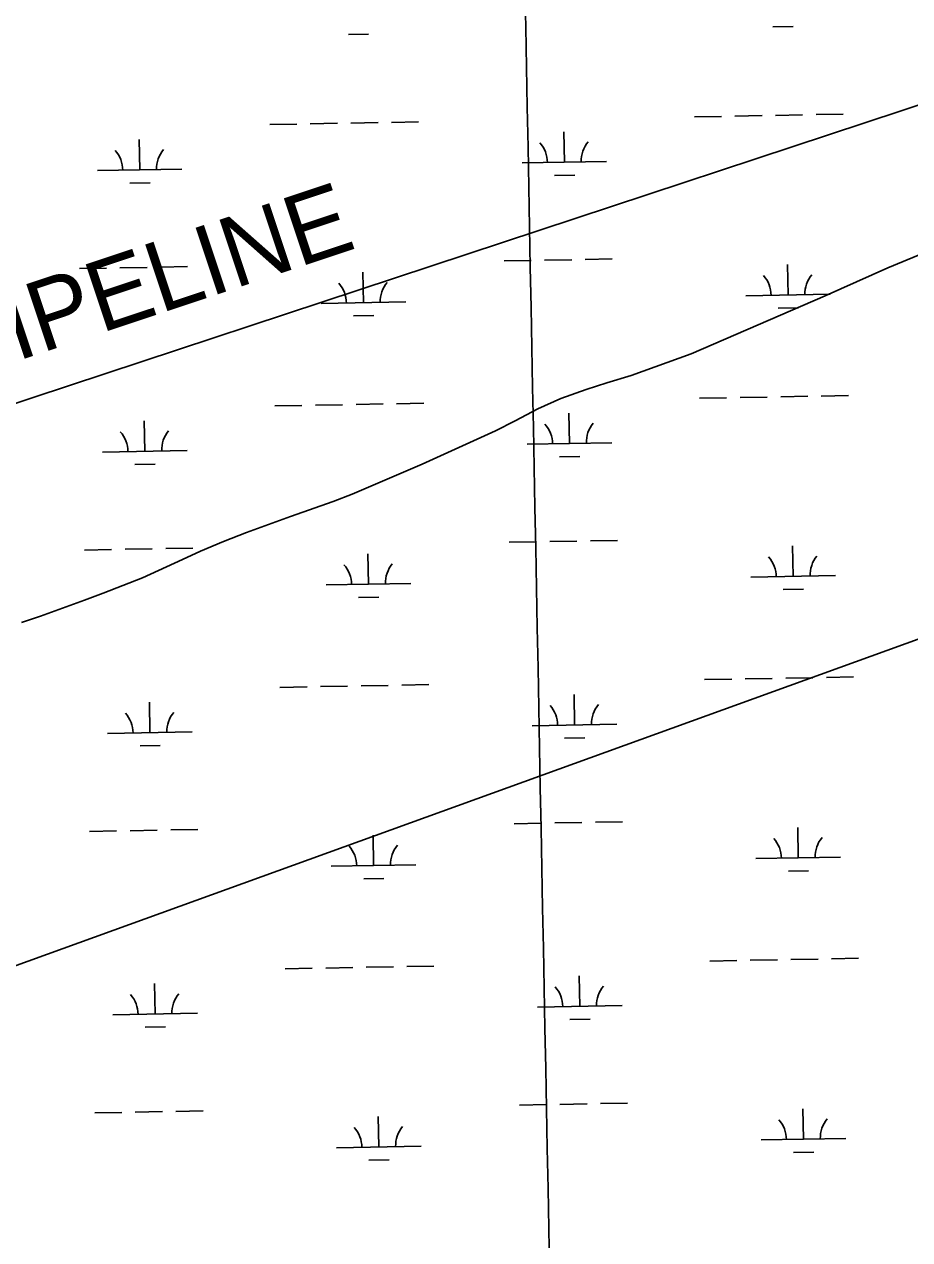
# Model space of a CAD drawing. Extents: x 3957609 to 3995875, y 234277 to 260273.
# Drawn here: x 3982311 to 3983358, y 251639 to 253075 of the extents above; entities that cross this region are included whole.
import ezdxf

# ---------------------------------------------------------------- set-up
doc = ezdxf.new("R2010")
doc.units = 0
for name, color, linetype in [('V-GRID-MAJR', 7, 'Continuous'), ('V-TOPO-SHOR', 7, 'Continuous'), ('V-UTIL-IDEN', 7, 'Continuous'), ('V-UTIL-LINE', 7, 'Continuous'), ('V-WETL-SWMP', 7, 'Continuous')]:
    doc.layers.add(name, color=color, linetype=linetype)

msp = doc.modelspace()

# ---------------------------------------------------------------- linework, layer by layer
at = {"layer": 'V-GRID-MAJR'}
msp.add_spline([(3983152.998, 240103.582), (3983094.879, 243130.385), (3982978.522, 249190.173), (3982862.165, 255249.95), (3982803.928, 258282.928)], degree=3, dxfattribs=at)
at = {"layer": 'V-TOPO-SHOR'}
msp.add_lwpolyline([(3982308.317, 252368.448), (3982330.509, 252375.995), (3982356.512, 252385.129), (3982382.528, 252394.921), (3982404.726, 252402.961), (3982451.3, 252421.149), (3982498.588, 252442.95), (3982519.822, 252452.49), (3982546.692, 252464.078), (3982574.2, 252474.67), (3982626.054, 252493.432), (3982676.574, 252511.39), (3982698.948, 252520.088), (3982781.54, 252555.646), (3982868.471, 252594.758), (3982891.718, 252606.571), (3982918.467, 252620.963), (3982945.345, 252633.21), (3982975.328, 252643.925), (3982999.664, 252651.767), (3983028.457, 252660.196), (3983099.523, 252685.728), (3983257.747, 252754.324), (3983332.069, 252787.711), (3983384.293, 252809.102)], dxfattribs=at)
at = {"layer": 'V-UTIL-LINE'}
for points in [[(3961767.682, 245361.868), (3961943.705, 245468.964), (3965208.639, 247597.169), (3966396.749, 247622.307), (3967484.854, 247669.667), (3969697.646, 247716.332), (3970569.601, 248052.102), (3971717.759, 248552.062), (3975420.027, 250066.441), (3979384.42, 251663.69), (3984441.626, 253334.756), (3993476.194, 256555.397)], [(3993486.783, 256012.187), (3984358.232, 252707.382), (3984355.815, 252706.645), (3979327.531, 250885.592), (3969939.425, 247110.423), (3969929.75, 247106.755), (3966670.117, 247144.723), (3965413.49, 247134.313), (3961768.13, 245337.826)]]:
    msp.add_lwpolyline(points, dxfattribs=at)
at = {"layer": 'V-WETL-SWMP'}
for p, q in [((3983196.216, 253072.383), (3983220.212, 253072.819)), ((3982694.391, 253063.258), (3982718.387, 253063.695)), ((3982649.457, 252957.784), (3982681.452, 252958.366)), ((3982697.449, 252958.657), (3982729.444, 252959.238)), ((3982745.441, 252959.529), (3982777.436, 252960.111)), ((3983103.29, 252966.036), (3983135.285, 252966.618)), ((3983151.282, 252966.909), (3983183.277, 252967.49)), ((3983199.274, 252967.781), (3983231.269, 252968.363)), ((3983247.266, 252968.654), (3983279.261, 252969.236)), ((3982601.465, 252956.911), (3982633.46, 252957.493)), ((3982949.646, 252912.492), (3982948.992, 252948.486)), ((3982447.821, 252903.367), (3982447.166, 252939.361)), ((3982397.829, 252902.458), (3982497.813, 252904.276)), ((3982899.654, 252911.583), (3982999.638, 252913.401)), ((3982436.103, 252887.721), (3982460.1, 252888.157)), ((3982937.929, 252896.845), (3982961.925, 252897.282)), ((3982376.524, 252786.62), (3982408.518, 252787.202)), ((3982424.516, 252787.492), (3982456.51, 252788.074)), ((3982472.508, 252788.365), (3982504.502, 252788.947)), ((3982878.349, 252795.744), (3982910.343, 252796.326)), ((3982926.341, 252796.617), (3982958.335, 252797.199)), ((3982974.333, 252797.49), (3983006.328, 252798.072)), ((3983213.981, 252755.41), (3983213.327, 252791.404)), ((3982712.156, 252746.285), (3982711.502, 252782.279)), ((3982662.165, 252745.376), (3982762.148, 252747.194)), ((3983163.99, 252754.501), (3983263.973, 252756.319)), ((3982700.439, 252730.638), (3982724.435, 252731.075)), ((3983202.264, 252739.763), (3983226.26, 252740.199)), ((3982751.489, 252626.909), (3982783.484, 252627.491)), ((3983109.338, 252633.416), (3983141.333, 252633.998)), ((3983157.33, 252634.289), (3983189.325, 252634.87)), ((3983205.322, 252635.161), (3983237.317, 252635.743)), ((3983253.314, 252636.034), (3983285.309, 252636.616)), ((3982607.513, 252624.291), (3982639.508, 252624.873)), ((3982655.505, 252625.164), (3982687.5, 252625.746)), ((3982703.497, 252626.037), (3982735.492, 252626.618)), ((3982955.694, 252579.872), (3982955.04, 252615.866)), ((3982453.869, 252570.747), (3982453.215, 252606.741)), ((3982403.877, 252569.838), (3982503.861, 252571.656)), ((3982905.702, 252578.963), (3983005.686, 252580.781)), ((3982442.152, 252555.101), (3982466.148, 252555.537)), ((3982943.977, 252564.225), (3982967.973, 252564.662)), ((3982430.564, 252454.872), (3982462.558, 252455.454)), ((3982478.556, 252455.745), (3982510.551, 252456.327)), ((3982884.397, 252463.124), (3982916.391, 252463.706)), ((3982932.389, 252463.997), (3982964.384, 252464.579)), ((3982980.381, 252464.87), (3983012.376, 252465.452)), ((3983220.03, 252422.79), (3983219.375, 252458.784)), ((3982382.572, 252454), (3982414.566, 252454.582)), ((3982718.204, 252413.665), (3982717.55, 252449.659)), ((3982668.213, 252412.756), (3982768.196, 252414.574)), ((3983170.038, 252421.881), (3983270.021, 252423.699)), ((3982706.487, 252398.018), (3982730.483, 252398.455)), ((3983208.312, 252407.143), (3983232.308, 252407.579)), ((3983115.386, 252300.796), (3983147.381, 252301.378)), ((3983163.378, 252301.669), (3983195.373, 252302.25)), ((3983211.37, 252302.541), (3983243.365, 252303.123)), ((3983259.362, 252303.414), (3983291.357, 252303.996)), ((3982613.561, 252291.671), (3982645.556, 252292.253)), ((3982661.553, 252292.544), (3982693.548, 252293.126)), ((3982709.545, 252293.417), (3982741.54, 252293.998)), ((3982757.537, 252294.289), (3982789.532, 252294.871)), ((3982961.742, 252247.252), (3982961.088, 252283.246)), ((3982459.917, 252238.127), (3982459.263, 252274.121)), ((3982911.75, 252246.343), (3983011.734, 252248.161)), ((3982409.925, 252237.218), (3982509.909, 252239.036)), ((3982950.025, 252231.605), (3982974.021, 252232.042)), ((3982448.2, 252222.481), (3982472.196, 252222.917)), ((3982890.445, 252130.504), (3982922.44, 252131.086)), ((3982938.437, 252131.377), (3982970.432, 252131.959)), ((3982986.429, 252132.25), (3983018.424, 252132.832)), ((3983226.078, 252090.17), (3983225.423, 252126.164)), ((3982388.62, 252121.38), (3982420.614, 252121.961)), ((3982436.612, 252122.252), (3982468.607, 252122.834)), ((3982484.604, 252123.125), (3982516.599, 252123.707)), ((3982724.253, 252081.045), (3982723.598, 252117.039)), ((3982674.261, 252080.136), (3982774.244, 252081.954)), ((3983176.086, 252089.261), (3983276.069, 252091.079)), ((3983214.36, 252074.523), (3983238.356, 252074.959)), ((3982712.535, 252065.398), (3982736.531, 252065.835)), ((3983121.434, 251968.176), (3983153.429, 251968.758)), ((3983169.426, 251969.049), (3983201.421, 251969.63)), ((3983217.418, 251969.921), (3983249.413, 251970.503)), ((3983265.41, 251970.794), (3983297.405, 251971.376)), ((3982619.609, 251959.051), (3982651.604, 251959.633)), ((3982667.601, 251959.924), (3982699.596, 251960.506)), ((3982715.593, 251960.797), (3982747.588, 251961.378)), ((3982763.585, 251961.669), (3982795.58, 251962.251)), ((3982465.965, 251905.507), (3982465.311, 251941.501)), ((3982967.79, 251914.632), (3982967.136, 251950.626)), ((3982917.798, 251913.723), (3983017.782, 251915.541)), ((3982415.973, 251904.598), (3982515.957, 251906.416)), ((3982956.073, 251898.985), (3982980.069, 251899.422)), ((3982454.248, 251889.861), (3982478.244, 251890.297)), ((3982896.493, 251797.884), (3982928.488, 251798.466)), ((3982944.485, 251798.757), (3982976.48, 251799.339)), ((3982992.477, 251799.63), (3983024.472, 251800.211)), ((3982394.668, 251788.76), (3982426.663, 251789.341)), ((3982442.66, 251789.632), (3982474.655, 251790.214)), ((3982490.652, 251790.505), (3982522.647, 251791.087)), ((3982730.301, 251748.425), (3982729.646, 251784.419)), ((3983232.126, 251757.55), (3983231.471, 251793.544)), ((3983182.134, 251756.641), (3983282.117, 251758.459)), ((3982680.309, 251747.516), (3982780.292, 251749.334)), ((3983220.408, 251741.903), (3983244.404, 251742.339)), ((3982718.583, 251732.778), (3982742.579, 251733.215))]:
    msp.add_line(p, q, dxfattribs=at)
for centre, start, end in [((3982894.404, 252911.962), 0.269879, 41.813537), ((3983004.871, 252913.971), 140.269876, 181.813534), ((3982392.579, 252902.838), 0.269879, 41.813537), ((3982503.046, 252904.846), 140.269876, 181.813534), ((3983158.739, 252754.88), 0.269879, 41.813537), ((3983269.207, 252756.889), 140.269876, 181.813534), ((3982656.914, 252745.755), 0.269879, 41.813537), ((3982767.382, 252747.764), 140.269876, 181.813534), ((3982900.452, 252579.342), 0.269879, 41.813537), ((3983010.919, 252581.351), 140.269876, 181.813534), ((3982398.627, 252570.218), 0.269879, 41.813537), ((3982509.094, 252572.226), 140.269876, 181.813534), ((3983164.787, 252422.26), 0.269879, 41.813537), ((3983275.255, 252424.269), 140.269876, 181.813534), ((3982662.962, 252413.135), 0.269879, 41.813537), ((3982773.43, 252415.144), 140.269876, 181.813534), ((3982906.5, 252246.722), 0.269879, 41.813537), ((3983016.967, 252248.731), 140.269876, 181.813534), ((3982404.675, 252237.598), 0.269879, 41.813537), ((3982515.142, 252239.606), 140.269876, 181.813534), ((3983170.835, 252089.64), 0.269879, 41.813537), ((3983281.303, 252091.649), 140.269876, 181.813534), ((3982669.01, 252080.515), 0.269879, 41.813537), ((3982779.478, 252082.524), 140.269876, 181.813534), ((3983023.015, 251916.111), 140.269876, 181.813534), ((3982410.723, 251904.978), 0.269879, 41.813537), ((3982521.19, 251906.986), 140.269876, 181.813534), ((3982912.548, 251914.102), 0.269879, 41.813537), ((3983176.883, 251757.02), 0.269879, 41.813537), ((3983287.351, 251759.029), 140.269876, 181.813534), ((3982675.058, 251747.895), 0.269879, 41.813537), ((3982785.526, 251749.904), 140.269876, 181.813534)]:
    msp.add_arc(centre, 35.246, start, end, dxfattribs=at)

# ---------------------------------------------------------------- texts
at = {"layer": 'V-UTIL-IDEN'}
msp.add_text('SHELL OIL CO. PIPELINE', height=82.99983, rotation=18.436016, dxfattribs=at).set_placement((3981453.707, 252394.017))

doc.saveas('drawing.dxf')
